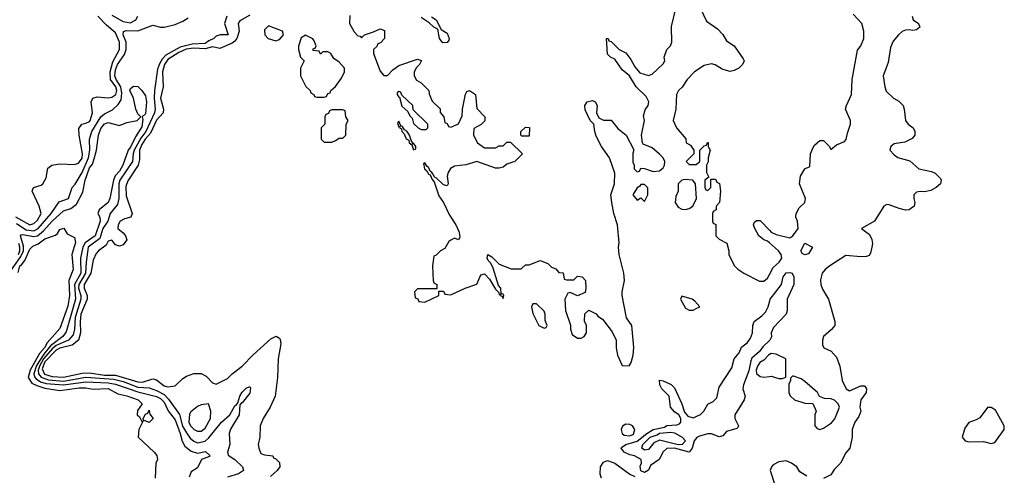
# Model space of a CAD drawing. Header units: inches. Extents: x 2380249 to 2585472, y 382747 to 546448.
# Tile 299 of 626: x 2545975 to 2551261, y 400405 to 402851. Entities that reach past the tile are written whole.
import ezdxf

# ---------------------------------------------------------------- set-up
doc = ezdxf.new("R2010")
doc.units = ezdxf.units.IN
doc.header["$MEASUREMENT"] = 0
doc.layers.add('C5440', color=7, linetype='Continuous')
doc.layers.add('C5450', color=7, linetype='Continuous')

msp = doc.modelspace()

# ---------------------------------------------------------------- linework, layer by layer
at = {"layer": 'C5440', "color": 4}
for points, elevation in [([(2547210, 402875.1), (2547156.2, 402843.8), (2547148.4, 402830), (2547153.6, 402790), (2547140.2, 402750), (2547130, 402735.1), (2547115.8, 402724.2), (2547050, 402696.8), (2547010, 402704.5), (2546970, 402694.2), (2546910, 402698.6), (2546868, 402692), (2546830, 402675), (2546770, 402636.8), (2546751.6, 402610), (2546740.9, 402570), (2546744.9, 402490), (2546730.4, 402430), (2546747.4, 402370), (2546744.4, 402350), (2546710, 402311.1), (2546677.6, 402242.4), (2546648.7, 402210), (2546630, 402180.4), (2546617.8, 402150), (2546617.6, 402097.6), (2546610.2, 402069.8), (2546554.8, 401985.2), (2546544.2, 401955.8), (2546545.9, 401905.9), (2546579.3, 401810), (2546570.8, 401790), (2546537.6, 401782.4), (2546514.8, 401770), (2546502.8, 401750), (2546502, 401730), (2546530, 401706), (2546542.8, 401690), (2546550.8, 401669.2), (2546530, 401642), (2546510, 401635.3), (2546490, 401642), (2546470, 401668), (2546450, 401662), (2546439.2, 401640.8), (2546397.3, 401610), (2546384.8, 401595.2), (2546370, 401559), (2546357.6, 401490), (2546320.6, 401430), (2546321.1, 401410), (2546336.9, 401370), (2546336.5, 401350), (2546303.7, 401270), (2546299, 401230), (2546301.4, 401170), (2546290.2, 401130), (2546257.1, 401102.9), (2546190, 401086.9), (2546170, 401076.3), (2546110, 401013.9), (2546096, 400976), (2546108.1, 400948.1), (2546150, 400935.4), (2546210, 400931.9), (2546310, 400954), (2546350, 400955.8), (2546430, 400942.4), (2546490, 400942.9), (2546610, 400905.9), (2546634.6, 400905.4), (2546690, 400922), (2546710, 400916.9), (2546750, 400885.7), (2546770, 400879.3), (2546810, 400886), (2546850, 400924.7), (2546870, 400938), (2546910, 400951.3), (2546950, 400951.3), (2546976.9, 400936.9), (2547010, 400902), (2547030, 400894), (2547090, 400924.7), (2547115.3, 400950), (2547170, 400991), (2547227.5, 401052.5), (2547323.2, 401136.8), (2547351.3, 401151.3), (2547370, 401142), (2547374, 401134), (2547376.3, 401110), (2547362.8, 401030), (2547358.8, 400930), (2547346.8, 400830), (2547318.8, 400770), (2547282.8, 400710), (2547266, 400670), (2547264.7, 400610), (2547256, 400570), (2547258, 400550), (2547270, 400522), (2547290, 400514), (2547334, 400510), (2547338, 400498), (2547350, 400494), (2547370, 400474), (2547371.3, 400450), (2547358, 400430), (2547320.9, 400399.1)], 16), ([(2546470, 402875.8), (2546530, 402841.1), (2546570, 402834), (2546599, 402850), (2546608.7, 402870)], 16), ([(2547747.5, 402872.5), (2547745.5, 402830), (2547770, 402786), (2547790, 402764.7), (2547802, 402762), (2547810, 402754), (2547826, 402770), (2547875.3, 402784.7), (2547910, 402802), (2547932.7, 402792.7), (2547934, 402750), (2547912.7, 402727.3), (2547898, 402722), (2547892.7, 402707.3), (2547874, 402690), (2547874, 402670), (2547910, 402574), (2547930, 402552), (2547950, 402551.3), (2547978, 402582), (2548010, 402604.7), (2548110, 402638), (2548132, 402632), (2548122, 402610), (2548106, 402594), (2548092, 402570), (2548092, 402550), (2548105.4, 402525.4), (2548131.2, 402511.1), (2548171.3, 402471.3), (2548172.7, 402452.7), (2548190, 402414), (2548231.6, 402371.6), (2548232.7, 402352.7), (2548252, 402330), (2548258, 402298), (2548270, 402294), (2548278, 402278), (2548290, 402274), (2548330, 402292), (2548350, 402334), (2548352.3, 402370), (2548368.8, 402451.1), (2548375.3, 402464.7), (2548390, 402471.3), (2548422, 402450), (2548430, 402374), (2548472, 402330), (2548471.6, 402308.4), (2548452.7, 402287.3), (2548412.7, 402267.3), (2548412, 402230), (2548432, 402190), (2548470, 402162), (2548530, 402162), (2548550, 402174), (2548570, 402174), (2548590, 402194), (2548610, 402194), (2548674, 402130), (2548634, 402090), (2548590, 402075.3), (2548570, 402059), (2548550, 402053.2), (2548530, 402054), (2548430, 402089), (2548370, 402072), (2548310, 402065.2), (2548288.3, 402051.7), (2548274.8, 402030), (2548270.8, 402010), (2548274.8, 401970), (2548270, 401958), (2548250, 401964), (2548210, 402002), (2548203.1, 402003.1), (2548190, 402028), (2548186, 402026), (2548188, 402030), (2548178, 402038), (2548170, 402059), (2548162, 402062), (2548150, 402082), (2548142, 402078), (2548147.7, 402050), (2548159.9, 402039.9), (2548170, 402021), (2548178.8, 402018.8), (2548190, 401992), (2548201, 401981), (2548225.5, 401905.5), (2548250.8, 401870), (2548282, 401802), (2548317.3, 401750), (2548334.8, 401710), (2548338, 401682), (2548331.3, 401668.7), (2548310, 401678), (2548290, 401668), (2548279.6, 401660.4), (2548256.9, 401623.1), (2548234, 401610), (2548210, 401586), (2548198, 401582), (2548192, 401530), (2548194, 401450), (2548198, 401438), (2548214, 401430), (2548214, 401406), (2548110, 401406), (2548094, 401390), (2548098, 401358), (2548112.7, 401352.7), (2548118, 401338), (2548150, 401334), (2548226, 401370), (2548226, 401394), (2548250, 401394), (2548258, 401378), (2548290, 401374), (2548366, 401410), (2548429, 401431), (2548450, 401482), (2548470, 401486), (2548498, 401458), (2548530, 401404.7), (2548547.1, 401387.1), (2548550, 401374), (2548558, 401378), (2548554, 401370), (2548566, 401366), (2548570, 401354), (2548574, 401370), (2548570, 401378), (2548560.4, 401380.4), (2548557.2, 401410), (2548544.7, 401424.7), (2548516.5, 401516.5), (2548504, 401544), (2548490, 401558), (2548485.2, 401570), (2548489.1, 401590.9), (2548510, 401578), (2548550, 401538), (2548612.7, 401512.7), (2548667.3, 401512.7), (2548690, 401534), (2548710, 401534), (2548770, 401558), (2548810, 401542), (2548830, 401522), (2548852.7, 401512.7), (2548870, 401494), (2548892.7, 401492.7), (2548898, 401458), (2548910, 401454), (2548950, 401454), (2548970, 401474), (2548994, 401470), (2549012, 401450), (2549014, 401410), (2549010, 401386), (2548970, 401368), (2548930, 401386), (2548918, 401382), (2548902, 401350), (2548904.7, 401290), (2548931.6, 401211.6), (2548932, 401190), (2548941, 401161), (2548970, 401142), (2548990, 401142), (2549006, 401150), (2549018, 401170), (2549018, 401210), (2549007.3, 401232.7), (2549008.4, 401271.6), (2549030, 401292), (2549070, 401272), (2549079.6, 401259.6), (2549103.6, 401243.6), (2549155.3, 401175.3), (2549178, 401130), (2549178, 401090), (2549184.7, 401050), (2549210, 400994), (2549247.3, 400992.7), (2549258, 401010), (2549268.7, 401050), (2549271.9, 401091.9), (2549262, 401210), (2549233.2, 401250), (2549209.4, 401369.4), (2549209.4, 401390.6), (2549221.2, 401450), (2549219, 401490), (2549192.7, 401590), (2549189.2, 401630), (2549193.2, 401653.2), (2549184, 401750), (2549165.2, 401810), (2549153.2, 401870), (2549149.2, 401910), (2549169.2, 401970), (2549170, 402026), (2549142, 402110), (2549098, 402170), (2549070, 402226), (2549062, 402250), (2549058, 402290), (2549038, 402310), (2549010, 402366), (2549009, 402390), (2549022, 402410), (2549050, 402417.3), (2549064.7, 402410), (2549076, 402390), (2549072, 402350), (2549084.7, 402324.7), (2549110, 402312), (2549150, 402312), (2549186.8, 402266.8), (2549231.3, 402230), (2549272, 402152), (2549266, 402134), (2549266.4, 402086.4), (2549274, 402070), (2549274, 402050), (2549290, 402034), (2549302, 402038), (2549310, 402054), (2549330, 402052), (2549376.7, 402036.7), (2549410, 402038.6), (2549430, 402056.4), (2549436.5, 402070), (2549437.8, 402090), (2549429.8, 402109.8), (2549410, 402129.6), (2549370, 402162), (2549322, 402182), (2549318, 402190), (2549314, 402230), (2549329, 402310), (2549324.7, 402335.3), (2549332.7, 402367.3), (2549349, 402390), (2549353.2, 402410), (2549338.9, 402438.9), (2549285.2, 402490), (2549249.4, 402549.4), (2549210, 402582), (2549170, 402638), (2549146, 402650), (2549130, 402666), (2549126, 402750), (2549134, 402750), (2549138, 402738), (2549150, 402734), (2549194, 402690), (2549230, 402672), (2549256.8, 402636.8), (2549278, 402598), (2549305.2, 402565.2), (2549350, 402551), (2549370, 402558), (2549430, 402614), (2549438, 402630), (2549435.3, 402650), (2549448.7, 402690), (2549468.7, 402710), (2549475.3, 402730), (2549474.6, 402814.6), (2549498, 402910)], 24), ([(2549630, 402911.3), (2549662, 402842), (2549722, 402802), (2549750.6, 402770.6), (2549770, 402738), (2549810.7, 402710.7), (2549859.8, 402639.8), (2549864.7, 402630), (2549856, 402610), (2549836, 402590), (2549810, 402577.2), (2549790, 402573.2), (2549770, 402577.2), (2549745.6, 402585.6), (2549709.1, 402609.1), (2549690, 402613.2), (2549650, 402605.2), (2549598, 402570), (2549558, 402530), (2549530.9, 402489.1), (2549512, 402470), (2549502, 402450), (2549498, 402370), (2549482.8, 402310), (2549501, 402270), (2549551.6, 402211.6), (2549554, 402190), (2549576.9, 402176.9), (2549594, 402150), (2549594, 402130), (2549554, 402090), (2549570, 402074), (2549607.3, 402072.7), (2549626, 402090), (2549626, 402150), (2549650, 402174), (2549662, 402178), (2549668, 402192), (2549671.6, 402191.6), (2549672, 402170), (2549682, 402150), (2549672, 402110), (2549671.6, 402088.4), (2549662, 402070), (2549662, 402030), (2549674, 402006), (2549654, 401990), (2549654, 401950), (2549658, 401938), (2549670, 401934), (2549686, 401950), (2549686, 401994), (2549710, 401994), (2549718, 401978), (2549731.6, 401971.6), (2549738, 401930), (2549731.2, 401868.9), (2549714, 401850), (2549714, 401830), (2549698, 401822), (2549694, 401810), (2549694, 401770), (2549698, 401758), (2549712, 401752), (2549712, 401690), (2549730, 401672), (2549770.8, 401650.8), (2549782, 401610), (2549782, 401590), (2549811.2, 401531.1), (2549830.9, 401510.9), (2549862, 401490), (2549947.3, 401447.3), (2549970, 401447.3), (2549990, 401462.8), (2550000, 401482.2)], 24), ([(2545951.7, 401791.7), (2546030, 401750.4), (2546050, 401756.4), (2546070, 401774.9), (2546089.6, 401810), (2546079.5, 401850), (2546041.2, 401930), (2546048.7, 401950), (2546090, 401962.8), (2546099, 401970), (2546117.5, 402002.5), (2546126.6, 402053.4), (2546148, 402070), (2546190, 402076.3), (2546270, 402074), (2546290, 402080.5), (2546310, 402108.2), (2546312.2, 402130), (2546294.5, 402230), (2546293.2, 402266.8), (2546309.3, 402290.7), (2546330, 402294.8), (2546350, 402304), (2546353.3, 402310), (2546366, 402350), (2546358, 402410), (2546368, 402430), (2546390, 402436), (2546450.6, 402430.6), (2546470, 402435.3), (2546490.7, 402450), (2546496.3, 402470), (2546491.8, 402490), (2546462.5, 402530), (2546460.6, 402570), (2546475.6, 402624.4), (2546510.7, 402690), (2546510.7, 402730), (2546490, 402780.5), (2546441.3, 402821.3), (2546394, 402870)], 16), ([(2545957.2, 401757.2), (2546010, 401722.1), (2546050, 401717.3), (2546073.6, 401730), (2546143.1, 401810), (2546187.2, 401872.8), (2546237.2, 401890), (2546256.2, 401950), (2546272.7, 401967.3), (2546309.8, 402030), (2546343.7, 402110), (2546351.4, 402150), (2546348.8, 402210), (2546362.2, 402250), (2546411.2, 402328.9), (2546430, 402345.8), (2546472.9, 402367.1), (2546504.4, 402395.6), (2546519, 402421), (2546522.9, 402457.2), (2546518.1, 402490), (2546492.5, 402530), (2546486.5, 402550), (2546490, 402580.7), (2546499.8, 402610), (2546536.9, 402663.1), (2546546.2, 402690), (2546546.8, 402730), (2546531.2, 402770), (2546531.9, 402788.1), (2546546.9, 402793.1), (2546610, 402790.2), (2546690, 402821.3), (2546730, 402810.4), (2546750, 402810.4), (2546810, 402825.5), (2546850, 402842), (2546879.5, 402860.5)], 12), ([(2547087.2, 402870), (2547075.3, 402830), (2547094, 402770), (2547050.6, 402769.4), (2547030, 402762), (2547018, 402750), (2546990, 402738), (2546970, 402723.5), (2546900, 402720), (2546836.2, 402703.8), (2546760.3, 402659.7), (2546740.7, 402639.3), (2546725.5, 402614.5), (2546715.5, 402584.5), (2546698.2, 402470), (2546696.1, 402430), (2546702.3, 402370), (2546698.2, 402350), (2546652.1, 402250), (2546624.9, 402215.1), (2546590.1, 402150), (2546583.7, 402130), (2546580.7, 402090), (2546511.9, 401990), (2546507.2, 401970), (2546507.6, 401890), (2546500.6, 401859.4), (2546460.9, 401810), (2546447.5, 401770), (2546421.7, 401730), (2546404.7, 401675.3), (2546343.2, 401630), (2546330.9, 401549.1), (2546328.2, 401490), (2546292.6, 401430), (2546291.5, 401410), (2546302.7, 401370), (2546302.7, 401350), (2546272.8, 401252.8), (2546269.2, 401190), (2546261.5, 401158.5), (2546237, 401130), (2546170, 401101.2), (2546150, 401084.2), (2546103.3, 401030), (2546080.5, 400990), (2546074.1, 400970), (2546075.9, 400950), (2546090, 400931.8), (2546130, 400917.3), (2546210, 400911.1), (2546330, 400931.9), (2546480.2, 400920.2), (2546530, 400907.7), (2546610, 400878.9), (2546670, 400874.9), (2546710, 400860.2), (2546750, 400838.8), (2546774.3, 400814.3), (2546832.2, 400732.2), (2546849.6, 400669.6), (2546870, 400633.1), (2546890, 400604.6), (2546910, 400587.8), (2546930, 400579.6), (2546970, 400589), (2546990, 400607), (2547057.6, 400690), (2547102.7, 400730), (2547130, 400778), (2547138, 400782), (2547145.6, 400794.4), (2547157.2, 400830), (2547170, 400850.7), (2547190, 400873.4), (2547210, 400881), (2547214.4, 400874.4), (2547210, 400846), (2547170, 400794), (2547165.4, 400794.6), (2547156.9, 400783.1), (2547152.7, 400730), (2547106.7, 400653.3), (2547099, 400630), (2547103.1, 400570), (2547090.6, 400530), (2547093.4, 400513.4), (2547130.3, 400490.3), (2547170.8, 400450), (2547176, 400430), (2547150, 400413.2), (2547090, 400395.1)], 12), ([(2548186.4, 402866.4), (2548211.3, 402850), (2548238, 402798), (2548270, 402778), (2548280.7, 402750), (2548278.5, 402741.5), (2548270, 402729), (2548246, 402726), (2548229.4, 402749.4), (2548219, 402799), (2548198, 402810), (2548174, 402834), (2548130, 402862)], 24), ([(2545930, 401507.3), (2545981.3, 401578.7), (2545995, 401610), (2545995.2, 401635.2), (2545978.7, 401690), (2545983.3, 401696.7), (2545990, 401697.3), (2546050, 401687.5), (2546070, 401691), (2546102.7, 401717.3), (2546149.7, 401770), (2546210, 401824), (2546250, 401837.6), (2546279.9, 401860.1), (2546314.6, 401925.4), (2546327, 401990), (2546350, 402054.9), (2546365.3, 402074.7), (2546375.4, 402104.6), (2546386.6, 402150), (2546397.4, 402230), (2546410, 402267.3), (2546430, 402292.2), (2546450, 402299.3), (2546510, 402282.8), (2546550, 402298.8), (2546606, 402310), (2546626, 402330), (2546610, 402346), (2546598, 402370), (2546586, 402430), (2546566, 402470), (2546570, 402482), (2546585.2, 402494.8), (2546610, 402491.3), (2546631, 402471), (2546650, 402442), (2546655.3, 402410), (2546650, 402346), (2546631.6, 402328.4), (2546635.3, 402315.3), (2546630, 402275.3), (2546597.3, 402222.7), (2546570, 402166.6), (2546556.5, 402150), (2546528.9, 402070), (2546510, 402038.3), (2546487.1, 402012.9), (2546478.8, 401990), (2546459.1, 401890), (2546450.3, 401870), (2546401.1, 401830), (2546395.3, 401810), (2546404.4, 401790), (2546407, 401770), (2546379.7, 401690), (2546326.8, 401653.2), (2546313.7, 401630), (2546301.5, 401570), (2546302.6, 401490), (2546269.5, 401430), (2546274.3, 401350), (2546224.9, 401175.1), (2546205.8, 401150), (2546140.7, 401099.3), (2546104.2, 401055.8), (2546065.8, 400994.2), (2546051.3, 400950), (2546054.4, 400934.4), (2546062.9, 400922.9), (2546087.4, 400907.4), (2546117.8, 400897.8), (2546210, 400890.6), (2546330, 400907.4), (2546450, 400901), (2546490, 400893.6), (2546610, 400852.8), (2546710, 400827.6), (2546730, 400818), (2546750, 400798.3), (2546771.9, 400751.9), (2546810, 400702), (2546836.8, 400630), (2546847.5, 400587.5), (2546861.4, 400561.4), (2546895.3, 400535.3), (2546930, 400524), (2546972.3, 400532.3), (2546998, 400510), (2546994.8, 400505.2), (2546950.5, 400489.5), (2546930, 400445.2), (2546895.5, 400424.5), (2546884.6, 400395.4)], 8), ([(2550000, 401652.6), (2549990, 401661.2), (2549969.4, 401669.4), (2549944, 401690), (2549922, 401730), (2549915.3, 401750), (2549918, 401762), (2549930, 401772), (2549950, 401772), (2550000, 401721.2)], 24), ([(2545966, 401494), (2545975.1, 401530), (2545984.5, 401535.5), (2546001.8, 401558.2), (2546030, 401618.8), (2546045.4, 401634.6), (2546073.3, 401646.7), (2546110, 401674.6), (2546166.3, 401693.7), (2546177.2, 401702.8), (2546190, 401724.7), (2546211.6, 401731.6), (2546230, 401702), (2546270, 401682), (2546275.2, 401655.2), (2546254.9, 401590), (2546261.6, 401510), (2546238, 401450), (2546242.4, 401370), (2546233.6, 401313.6), (2546190, 401192.7), (2546123.1, 401116.9), (2546108.1, 401090), (2546081.3, 401058.7), (2546031.4, 400970), (2546019.7, 400930), (2546040.3, 400900.3), (2546066.2, 400886.2), (2546110, 400873.6), (2546190, 400860.7), (2546294.6, 400874.6), (2546330, 400874.4), (2546370, 400866.7), (2546450, 400870.2), (2546502.3, 400842.3), (2546550, 400832), (2546611, 400810), (2546632, 400788), (2546607.1, 400752.9), (2546606, 400730), (2546618.8, 400718.8), (2546630, 400694), (2546638, 400698), (2546614.8, 400650), (2546611, 400610), (2546696, 400530), (2546710.4, 400510.4), (2546714.8, 400490), (2546706, 400470), (2546702, 400390)], 4), ([(2545967.9, 401590), (2545975.5, 401610), (2545976.3, 401630), (2545970.9, 401650)], 12), ([(2550000, 401128.5), (2549964.8, 401095.2), (2549946.7, 401070), (2549906.5, 401033.5), (2549900.1, 401019.9), (2549890, 400966), (2549860.2, 400890), (2549857.5, 400870), (2549870.2, 400830), (2549864.4, 400810), (2549814.4, 400730), (2549814, 400710), (2549834, 400670), (2549830, 400661.2), (2549824.4, 400655.6), (2549770, 400641), (2549750, 400616.9), (2549730, 400611.1), (2549690, 400627.6), (2549670, 400627.3), (2549624.3, 400615.7), (2549610, 400607.1), (2549595.5, 400590), (2549585.6, 400550), (2549570, 400528.7), (2549490, 400549.9), (2549450, 400548.3), (2549429.4, 400530.6), (2549407.9, 400490), (2549361.7, 400458.3), (2549350, 400432.3), (2549330, 400419.7), (2549309.7, 400429.7), (2549306, 400454), (2549313.2, 400470), (2549312, 400490), (2549275.3, 400510), (2549250, 400514.5), (2549220.9, 400530), (2549204.2, 400550), (2549205.7, 400554.3), (2549229, 400570), (2549290, 400588.3), (2549341.2, 400630), (2549375.3, 400650), (2549436.8, 400663.2), (2549450, 400672.6), (2549503.3, 400676.7), (2549518, 400682), (2549525.1, 400690), (2549524, 400710), (2549514, 400730), (2549490, 400745), (2549469.9, 400769.9), (2549461.5, 400830), (2549421.7, 400870), (2549411.8, 400890), (2549410, 400916), (2549430, 400911.8), (2549471.7, 400891.7), (2549490, 400874.9), (2549530, 400788), (2549544.2, 400744.2), (2549561.8, 400721.8), (2549590, 400713.8), (2549630, 400731.3), (2549647.7, 400750), (2549670, 400786.4), (2549698.8, 400801.3), (2549718.4, 400821.6), (2549730, 400878), (2549798, 400982), (2549811.2, 401030), (2549837, 401063), (2549850, 401092.7), (2549881.6, 401118.4), (2549899.1, 401140.9), (2549908.9, 401170), (2549911.4, 401208.5), (2549918, 401230), (2549959.2, 401260.8), (2549978.5, 401281.5), (2549993.6, 401310), (2550000, 401334.2)], 16), ([(2550000, 401053.1), (2549994.4, 401050), (2549970, 401022.2), (2549948.4, 401010), (2549935.6, 400990), (2549929.1, 400970), (2549931.2, 400951.1), (2549950, 400936.2), (2549970, 400931.7), (2550000, 400935.1)], 24), ([(2549099, 400390), (2549091.8, 400411.8), (2549093.6, 400450), (2549110, 400476), (2549130, 400483.8), (2549170.2, 400470.1), (2549250, 400411.5), (2549278, 400398)], 16)]:
    msp.add_lwpolyline(points, dxfattribs=dict(at, elevation=elevation))
for points, elevation in [([(2547310, 402817), (2547290, 402796), (2547290.4, 402770), (2547309.3, 402749.3), (2547350, 402738), (2547370, 402743.8), (2547392, 402770), (2547385.2, 402790)], 24), ([(2547510, 402768), (2547486.4, 402753.6), (2547471.2, 402708.9), (2547471, 402690), (2547482, 402650), (2547502, 402630), (2547482, 402590), (2547482, 402550), (2547511.6, 402491.6), (2547534, 402470), (2547538, 402458), (2547554, 402450), (2547558, 402438), (2547570, 402434), (2547610, 402434), (2547622, 402438), (2547630, 402454), (2547642, 402458), (2547646, 402470), (2547670, 402492), (2547703.1, 402536.9), (2547718, 402570), (2547718, 402590), (2547690, 402622), (2547662, 402642), (2547646, 402670), (2547630, 402678), (2547602, 402678), (2547590, 402666), (2547582, 402682), (2547550, 402686), (2547550, 402694), (2547562, 402698), (2547566, 402710), (2547556.4, 402736.4), (2547548.4, 402748.4)], 24), ([(2548010, 402466), (2548002, 402458), (2548002, 402450), (2548010, 402434), (2548014, 402434), (2548027.1, 402387.1), (2548058, 402358), (2548070, 402334), (2548082, 402322), (2548090, 402294), (2548114, 402270), (2548130, 402262), (2548150, 402262), (2548158, 402262), (2548166, 402270), (2548166, 402290), (2548087.3, 402367.3), (2548086, 402390), (2548026, 402446), (2548022, 402462)], 24), ([(2547710, 402366), (2547650, 402366), (2547638, 402362), (2547632.7, 402347.3), (2547618, 402342), (2547614, 402330), (2547614, 402290), (2547594, 402270), (2547594, 402210), (2547610, 402194), (2547650, 402194), (2547670, 402202), (2547690, 402214), (2547710, 402214), (2547726, 402230), (2547728, 402290), (2547738, 402310), (2547726, 402330), (2547722, 402362)], 24), ([(2548010, 402306), (2548003.6, 402296.4), (2548010, 402274), (2548018, 402278), (2548014, 402270), (2548024.7, 402264.7), (2548026.8, 402250), (2548038.8, 402238.8), (2548050, 402212), (2548064.7, 402204.7), (2548066.8, 402190), (2548079.8, 402179.8), (2548090, 402152), (2548102, 402158), (2548102, 402170), (2548090, 402188), (2548082, 402182), (2548086, 402190), (2548078, 402198), (2548068, 402230), (2548053.2, 402253.2), (2548040.2, 402260.2), (2548030, 402278), (2548020.4, 402280.4)], 24), ([(2548670, 402226), (2548666, 402230), (2548666, 402250), (2548690, 402274), (2548711.6, 402271.6), (2548710, 402226)], 24), ([(2549547.1, 401992.9), (2549530, 401989), (2549511, 401970), (2549511, 401930), (2549498, 401902), (2549494.6, 401870), (2549510, 401844.9), (2549530, 401833.7), (2549550, 401832.4), (2549570, 401837.3), (2549589.4, 401850.6), (2549608, 401890), (2549604, 401970), (2549589.3, 401989.3)], 24), ([(2549330, 401966), (2549310, 401966), (2549303.6, 401956.4), (2549290, 401948.7), (2549266.8, 401910), (2549290, 401882), (2549310, 401894), (2549330, 401874), (2549348, 401910), (2549347.3, 401947.3)], 24), ([(2549530, 401366), (2549522, 401350), (2549550, 401302), (2549570, 401292), (2549590, 401292), (2549610, 401302), (2549626, 401310), (2549600.4, 401340.4), (2549586, 401350)], 24), ([(2548750, 401326), (2548730, 401326), (2548722, 401310), (2548730, 401274), (2548762, 401210), (2548790, 401194), (2548802, 401198), (2548806, 401210), (2548796.4, 401236.4), (2548795.3, 401270), (2548790, 401286)], 24), ([(2546988, 400788), (2546950, 400784), (2546930, 400774), (2546893.7, 400746.3), (2546886.2, 400733.8), (2546882.6, 400690), (2546892.7, 400670), (2546910.8, 400650), (2546930, 400641.3), (2546950, 400642.4), (2546970, 400657.3), (2546999.5, 400710), (2547001.2, 400750)], 16), ([(2546670, 400688.7), (2546640.4, 400700.4), (2546638, 400710), (2546650, 400734), (2546662, 400738), (2546670, 400754), (2546672.7, 400732.7), (2546690.8, 400710)], 4), ([(2549230, 400679.4), (2549211.1, 400668.9), (2549204.2, 400650), (2549209.3, 400629.3), (2549220.6, 400620.6), (2549250, 400616.6), (2549270, 400626.3), (2549278, 400650), (2549264.5, 400670), (2549250, 400678.4)], 24), ([(2549510.8, 400569.2), (2549410, 400594), (2549380.3, 400579.7), (2549350, 400543.7), (2549330, 400539.6), (2549315.1, 400550), (2549320.5, 400570), (2549359.5, 400610), (2549397.6, 400622.4), (2549410, 400631.5), (2549470, 400636.5), (2549490, 400632.9), (2549531, 400610), (2549550.3, 400590.3), (2549531, 400570)], 12)]:
    msp.add_lwpolyline(points, close=True, dxfattribs=dict(at, elevation=elevation))
at = {"layer": 'C5450', "color": 4}
for points, elevation in [([(2550000, 401721.2), (2550010, 401711), (2550037.1, 401697.1), (2550110, 401679.5), (2550125.1, 401690), (2550153.8, 401730), (2550150, 401769), (2550142.4, 401790), (2550143.6, 401810), (2550159.7, 401840.3), (2550189.5, 401870), (2550193, 401890), (2550162.4, 401970), (2550166.6, 402010), (2550190, 402050.8), (2550216.5, 402063.5), (2550220.9, 402130), (2550235.1, 402164.9), (2550242.7, 402177.3), (2550270, 402202), (2550290, 402202), (2550322, 402170), (2550330, 402154), (2550360.2, 402179.8), (2550403.1, 402196.9), (2550412.5, 402207.5), (2550418.6, 402241.4), (2550435.1, 402290), (2550435.1, 402310), (2550409.2, 402370), (2550413.2, 402390), (2550440.9, 402450), (2550444.5, 402530), (2550472.9, 402687.1), (2550490, 402711), (2550507, 402750), (2550506.6, 402790), (2550496, 402830), (2550450, 402881.2)], 24), ([(2550767.3, 402870), (2550771, 402850), (2550801, 402830), (2550806.8, 402810), (2550790, 402796), (2550770, 402792.3), (2550750, 402797), (2550730, 402794.5), (2550713.5, 402786.5), (2550693.4, 402770), (2550665.1, 402734.9), (2550650, 402702), (2550638.3, 402621.7), (2550610.5, 402550), (2550619.3, 402490), (2550627.1, 402467.1), (2550666.8, 402430), (2550694.2, 402414.2), (2550717.3, 402390), (2550724, 402370), (2550731.3, 402310), (2550744.7, 402290), (2550771, 402270), (2550781, 402250), (2550781, 402230), (2550767.3, 402212.7), (2550727.1, 402192.9), (2550670, 402184), (2550651.3, 402170), (2550646, 402150), (2550670, 402124.7), (2550690, 402111), (2550753.7, 402093.7), (2550802, 402050), (2550870, 402036.3), (2550890, 402027.3), (2550918.5, 401998.5), (2550922.8, 401990), (2550918.8, 401970), (2550896, 401950), (2550866.4, 401933.6), (2550833.2, 401926.8), (2550810, 401929.3), (2550790, 401925.2), (2550774.8, 401910), (2550774.8, 401890), (2550781, 401870), (2550778, 401850), (2550750.7, 401829.3), (2550730, 401828.7), (2550696.5, 401836.5), (2550643.6, 401856.4), (2550630, 401858), (2550614, 401850), (2550564.7, 401770), (2550494, 401730), (2550538, 401698), (2550550.5, 401670.5), (2550554, 401650), (2550550.7, 401629.3), (2550542.8, 401597.2), (2550534.8, 401585.2), (2550521, 401579), (2550490, 401577.2), (2550410, 401585.2), (2550324, 401530), (2550299.1, 401510), (2550283, 401490), (2550274.4, 401454.4), (2550276.3, 401430), (2550284.7, 401404.7), (2550317.3, 401350), (2550351, 401230), (2550350.6, 401209.4), (2550333.2, 401186.8), (2550291.3, 401150), (2550284.7, 401130), (2550285.4, 401105.4), (2550292, 401090), (2550330.9, 401070.9), (2550359.8, 401039.8), (2550378, 400990), (2550390, 400914), (2550412, 400870), (2550430, 400858), (2550490, 400886), (2550510, 400884.7), (2550521, 400870), (2550518.8, 400850), (2550491.3, 400810), (2550486, 400770), (2550491.6, 400748.4), (2550479.8, 400720.2), (2550458, 400690), (2550444.7, 400650), (2550444.7, 400610), (2550432, 400550), (2550410, 400526), (2550382, 400470), (2550350, 400438), (2550330, 400408), (2550290, 400388)], 24), ([(2550000, 401482.2), (2550019.7, 401520.3), (2550053.3, 401550), (2550067, 401570), (2550062.9, 401590), (2550049.3, 401610), (2550000, 401652.6)], 24), ([(2550000, 401334.2), (2550004.2, 401350), (2550064.5, 401430), (2550073.2, 401470), (2550090, 401492), (2550110, 401494), (2550122, 401490), (2550130.6, 401470.6), (2550130.5, 401430), (2550095.5, 401350), (2550094.7, 401290), (2550090.3, 401270), (2550022, 401198), (2550010.3, 401170), (2550011.5, 401148.4), (2550001.6, 401130), (2550000, 401128.5)], 16), ([(2550000, 400935.1), (2550010, 400936.3), (2550050, 400924.7), (2550070, 400924.7), (2550088.4, 400931.6), (2550088, 401030), (2550035.5, 401055.5), (2550010, 401058.7), (2550000, 401053.1)], 24), ([(2550200.4, 400400.4), (2550163.1, 400423.1), (2550148, 400450), (2550118, 400470), (2550090, 400482), (2550050, 400478), (2550019.6, 400460.4), (2550012, 400450), (2550004.7, 400430), (2550030, 400354)], 24)]:
    msp.add_lwpolyline(points, dxfattribs=dict(at, elevation=elevation))
for points, elevation in [([(2550190, 401588.7), (2550175.3, 401595.3), (2550169.1, 401609.1), (2550190, 401650.4), (2550231.3, 401630), (2550210, 401594)], 16), ([(2550130, 400938), (2550123.6, 400936.4), (2550112.7, 400927.3), (2550112.7, 400912.7), (2550104.7, 400895.3), (2550104.7, 400850), (2550111.2, 400831.1), (2550134, 400810), (2550190, 400792), (2550234, 400790), (2550251.3, 400750), (2550244.7, 400730), (2550244.7, 400670), (2550256.9, 400656.9), (2550270, 400651.3), (2550290, 400658.8), (2550332.9, 400687.1), (2550351.4, 400708.6), (2550376, 400770), (2550370, 400788), (2550350, 400808.7), (2550330, 400815.3), (2550296.4, 400816.4), (2550268.7, 400828.7), (2550258, 400850), (2550190, 400908.7), (2550170, 400922)], 24), ([(2551190, 400768.7), (2551171.6, 400768.4), (2551130, 400714), (2551110, 400702), (2551070, 400688.7), (2551050, 400658), (2551034.8, 400610), (2551050.5, 400590.5), (2551070, 400583.8), (2551150, 400586), (2551190, 400576.4), (2551210, 400581.6), (2551261.2, 400650), (2551261.2, 400670), (2551214, 400754)], 28)]:
    msp.add_lwpolyline(points, close=True, dxfattribs=dict(at, elevation=elevation))

doc.saveas('drawing.dxf')
